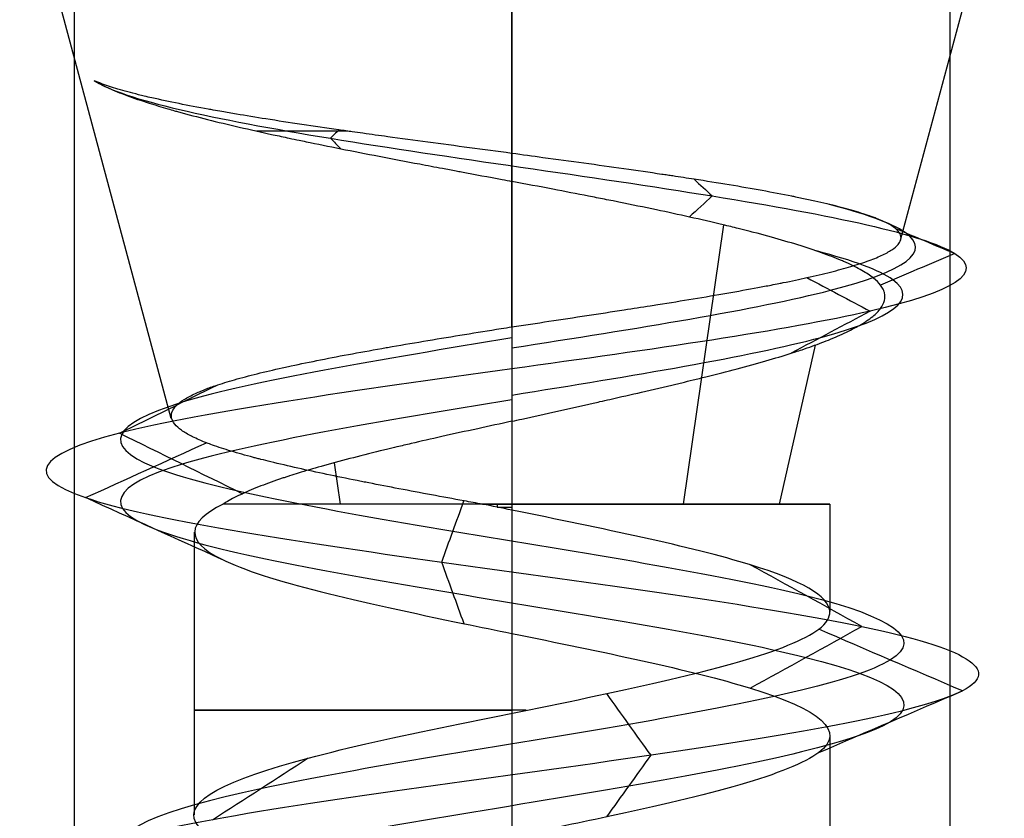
# Model space of a CAD drawing. Header units: millimetres. Extents: x -646 to 654, y -203 to 198.
# Tile 471 of 656: x -271.2 to -265.57, y 136.5 to 141.06. Entities that reach past the tile are written whole.
import ezdxf

# ---------------------------------------------------------------- set-up
doc = ezdxf.new("R2010")
doc.units = ezdxf.units.MM
doc.layers.add('Default', color=7, linetype='Continuous', true_color=0x000000)

msp = doc.modelspace()

# ---------------------------------------------------------------- linework, layer by layer
at = {"layer": 'Default', "color": 9, "true_color": 0xbebcba}
for p, q in [((-270.3314, 138.7863, 881.3222), (-271.0889, 141.6131, 881.3222)), ((-268.3844, 140.2994, 883.6747), (-268.3844, 141.6131, 884.0267)), ((-268.3844, 139.3092, 879.235), (-268.3844, 141.6131, 878.6177)), ((-266.1647, 139.8039, 881.3222), (-265.6798, 141.6131, 881.3222)), ((-267.4044, 138.2967, 882.851), (-267.1739, 139.8911, 883.2107)), ((-266.8556, 138.2967, 880.3423), (-266.6506, 139.2052, 880.2109)), ((-269.3643, 138.2967, 879.7934), (-269.3984, 138.5327, 879.7402)), ((-268.3844, 138.2967, 879.5063), (-268.3844, 137.104, 879.5063)), ((-266.5685, 138.2967, 881.3222), (-266.5691, 137.6833, 881.3222)), ((-270.2002, 138.1376, 881.3222), (-270.2002, 136.523, 881.3222)), ((-266.5685, 136.9776, 881.3222), (-266.5685, 135.3643, 881.3222))]:
    msp.add_line(p, q, dxfattribs=at)
at = {"layer": 'Default', "color": 9, "true_color": 0xbebcba, "extrusion": (0, -1, 0)}
msp.add_arc((-268.3844, 881.3222, -140.4275), 2.3868, 113.1162, 127.6841, dxfattribs=at)
at = {"layer": 'Default', "color": 9, "true_color": 0xbebcba, "extrusion": (0, 1, 0)}
for centre, start, end in [((268.3844, 881.3222, 138.2967), 180, 335.3238), ((268.3844, 881.3222, 138.2967), 84.6762, 90), ((268.3844, 881.3222, 138.2967), 90, 180), ((268.3844, 881.3222, 137.1205), 267.4438, 90)]:
    msp.add_arc(centre, 1.8159, start, end, dxfattribs=at)
at = {"layer": 'Default'}
for points in [[(-270.8844, 147.3403, 881.3222), (-270.8844, 140.8403, 881.3222), (-270.8844, 134.3403, 881.3222)], [(-268.3844, 147.3403, 883.8222), (-268.3844, 140.8403, 883.8222), (-268.3844, 134.3403, 883.8222)], [(-268.3844, 147.3403, 878.8222), (-268.3844, 140.8403, 878.8222), (-268.3844, 134.3403, 878.8222)], [(-265.8844, 147.3403, 881.3222), (-265.8844, 140.8403, 881.3222), (-265.8844, 134.3403, 881.3222)]]:
    msp.add_open_spline(points, degree=2, dxfattribs=at)
at = {"layer": 'Default', "color": 9, "true_color": 0xbebcba}
for points, knots in [([(-270.7701, 140.7149, 881.9377), (-270.7469, 140.701, 882.0127), (-270.72, 140.6872, 882.0864), (-270.6895, 140.6733, 882.1585), (-270.658, 140.6589, 882.2333), (-270.6227, 140.6445, 882.3063), (-270.5838, 140.63, 882.3775), (-270.5447, 140.6155, 882.4491), (-270.502, 140.6009, 882.5188), (-270.456, 140.5863, 882.5863), (-270.4223, 140.5756, 882.6357), (-270.3868, 140.5649, 882.6838), (-270.3496, 140.5542, 882.7308), (-270.3372, 140.5506, 882.7465), (-270.3245, 140.547, 882.7621), (-270.3116, 140.5433, 882.7775), (-270.3039, 140.5412, 882.7868), (-270.2961, 140.539, 882.796), (-270.2882, 140.5368, 882.8052), (-270.2358, 140.5223, 882.8664), (-270.1805, 140.5078, 882.9248), (-270.1227, 140.4933, 882.9804), (-270.0649, 140.4788, 883.0359), (-270.0046, 140.4643, 883.0885), (-269.9419, 140.4498, 883.1379), (-269.8799, 140.4354, 883.1867), (-269.8157, 140.421, 883.2325), (-269.7493, 140.4065, 883.2749), (-269.7187, 140.3999, 883.2945), (-269.6876, 140.3932, 883.3134), (-269.6561, 140.3865, 883.3315), (-269.6375, 140.3826, 883.3422), (-269.6187, 140.3786, 883.3527), (-269.5997, 140.3746, 883.3629), (-269.5868, 140.3719, 883.3699), (-269.5738, 140.3692, 883.3767), (-269.5608, 140.3665, 883.3834), (-269.4959, 140.3531, 883.4167), (-269.4296, 140.3396, 883.4469), (-269.362, 140.3261, 883.4736), (-269.2903, 140.3119, 883.502), (-269.2171, 140.2976, 883.5266), (-269.1428, 140.2832, 883.5474), (-269.0668, 140.2686, 883.5687), (-268.9897, 140.2538, 883.5861), (-268.9116, 140.2391, 883.5995), (-268.8684, 140.2309, 883.607), (-268.8249, 140.2227, 883.6133), (-268.7811, 140.2145, 883.6183), (-268.755, 140.2096, 883.6213), (-268.7287, 140.2047, 883.6239), (-268.7024, 140.1997, 883.6261), (-268.6926, 140.1979, 883.6269), (-268.6827, 140.196, 883.6276), (-268.6729, 140.1942, 883.6283), (-268.5952, 140.1796, 883.6337), (-268.5174, 140.1651, 883.6353), (-268.4399, 140.1505, 883.6332), (-268.4218, 140.1471, 883.6327), (-268.4037, 140.1437, 883.632), (-268.3844, 140.14, 883.632)], [-4.145818, -4.145818, -4.145818, -4.145818, -3.836571, -3.836571, -3.836571, -3.516721, -3.516721, -3.516721, -3.19456, -3.19456, -3.19456, -2.958659, -2.958659, -2.958659, -2.879417, -2.879417, -2.879417, -2.831762, -2.831762, -2.831762, -2.514562, -2.514562, -2.514562, -2.198864, -2.198864, -2.198864, -1.887719, -1.887719, -1.887719, -1.744247, -1.744247, -1.744247, -1.65928, -1.65928, -1.65928, -1.601489, -1.601489, -1.601489, -1.313839, -1.313839, -1.313839, -1.009245, -1.009245, -1.009245, -0.696967, -0.696967, -0.696967, -0.523376, -0.523376, -0.523376, -0.419215, -0.419215, -0.419215, -0.380247, -0.380247, -0.380247, -0.073117, -0.073117, -0.073117, 0, 0, 0, 0]), ([(-268.3844, 140.2994, 883.6747), (-268.3864, 140.2997, 883.6738), (-268.3871, 140.2998, 883.6738), (-268.3877, 140.2999, 883.6738), (-268.4677, 140.3106, 883.6766), (-268.5477, 140.3212, 883.6754), (-268.6272, 140.3318, 883.6704), (-268.7068, 140.3425, 883.6654), (-268.786, 140.353, 883.6565), (-268.8645, 140.3636, 883.6436), (-268.9419, 140.374, 883.631), (-269.0186, 140.3844, 883.6146), (-269.0943, 140.3948, 883.5944), (-269.1418, 140.4013, 883.5817), (-269.1889, 140.4078, 883.5675), (-269.2356, 140.4144, 883.5517), (-269.256, 140.4172, 883.5448), (-269.2763, 140.4201, 883.5377), (-269.2965, 140.4229, 883.5302), (-269.3085, 140.4246, 883.5258), (-269.3205, 140.4263, 883.5212), (-269.3324, 140.428, 883.5166), (-269.3463, 140.43, 883.5112), (-269.3602, 140.432, 883.5056), (-269.374, 140.4339, 883.4999), (-269.446, 140.4442, 883.4703), (-269.5162, 140.4545, 883.4369), (-269.5846, 140.4648, 883.4), (-269.655, 140.4753, 883.3621), (-269.7233, 140.4858, 883.3205), (-269.7895, 140.4963, 883.2756), (-269.8475, 140.5055, 883.2363), (-269.9037, 140.5147, 883.1944), (-269.9582, 140.5239, 883.15), (-269.9862, 140.5286, 883.1272), (-270.0138, 140.5333, 883.1038), (-270.0408, 140.538, 883.0797), (-270.0575, 140.5409, 883.0649), (-270.0739, 140.5438, 883.0498), (-270.0902, 140.5467, 883.0345), (-270.0999, 140.5485, 883.0254), (-270.1095, 140.5502, 883.0162), (-270.119, 140.5519, 883.007), (-270.1776, 140.5625, 882.9502), (-270.2332, 140.5731, 882.8906), (-270.2859, 140.5836, 882.8285), (-270.3409, 140.5947, 882.7636), (-270.3927, 140.6056, 882.6959), (-270.4409, 140.6166, 882.6257), (-270.4556, 140.62, 882.6042), (-270.4701, 140.6233, 882.5825), (-270.4842, 140.6267, 882.5606), (-270.4956, 140.6294, 882.5427), (-270.5068, 140.6322, 882.5248), (-270.5178, 140.6349, 882.5066), (-270.5603, 140.6454, 882.4365), (-270.5993, 140.656, 882.3645), (-270.6346, 140.6665, 882.2907), (-270.669, 140.6767, 882.2185), (-270.6999, 140.687, 882.1446), (-270.727, 140.6972, 882.0694), (-270.7427, 140.7031, 882.0259), (-270.757, 140.709, 881.982), (-270.7701, 140.7149, 881.9377)], [-4.147836, -4.147836, -4.147836, -4.147836, -4.143142, -4.143142, -4.143142, -3.830207, -3.830207, -3.830207, -3.518241, -3.518241, -3.518241, -3.211204, -3.211204, -3.211204, -3.018406, -3.018406, -3.018406, -2.93403, -2.93403, -2.93403, -2.883995, -2.883995, -2.883995, -2.825511, -2.825511, -2.825511, -2.520907, -2.520907, -2.520907, -2.207682, -2.207682, -2.207682, -1.933053, -1.933053, -1.933053, -1.791441, -1.791441, -1.791441, -1.704077, -1.704077, -1.704077, -1.652038, -1.652038, -1.652038, -1.332918, -1.332918, -1.332918, -0.999628, -0.999628, -0.999628, -0.897575, -0.897575, -0.897575, -0.814621, -0.814621, -0.814621, -0.49401, -0.49401, -0.49401, -0.18083, -0.18083, -0.18083, 0, 0, 0, 0]), ([(-266.1647, 139.8039, 881.3222), (-266.1643, 139.8053, 881.332), (-266.1639, 139.8066, 881.3417), (-266.1636, 139.808, 881.3515), (-266.1612, 139.8188, 881.4278), (-266.1626, 139.8296, 881.5039), (-266.168, 139.8403, 881.5796), (-266.1732, 139.8506, 881.6524), (-266.1821, 139.8609, 881.7248), (-266.1948, 139.8712, 881.7965), (-266.2079, 139.8818, 881.8708), (-266.225, 139.8924, 881.9444), (-266.246, 139.903, 882.017), (-266.2564, 139.9083, 882.053), (-266.2677, 139.9136, 882.0888), (-266.28, 139.9188, 882.1243), (-266.2859, 139.9213, 882.1412), (-266.2919, 139.9238, 882.1581), (-266.2982, 139.9264, 882.1749), (-266.3022, 139.928, 882.1857), (-266.3063, 139.9296, 882.1965), (-266.3105, 139.9312, 882.2072), (-266.3384, 139.9419, 882.2785), (-266.3698, 139.9525, 882.3482), (-266.4046, 139.9632, 882.4162), (-266.4398, 139.9739, 882.485), (-266.4785, 139.9846, 882.552), (-266.5204, 139.9953, 882.6171), (-266.5622, 140.006, 882.682), (-266.6073, 140.0167, 882.7449), (-266.6554, 140.0273, 882.8055), (-266.679, 140.0326, 882.8353), (-266.7034, 140.0378, 882.8646), (-266.7284, 140.043, 882.8932), (-266.7402, 140.0455, 882.9067), (-266.7521, 140.0479, 882.9199), (-266.7641, 140.0504, 882.9331), (-266.7716, 140.0519, 882.9413), (-266.7792, 140.0534, 882.9495), (-266.7869, 140.055, 882.9576), (-266.8407, 140.0658, 883.0148), (-266.8973, 140.0765, 883.0691), (-266.9563, 140.0872, 883.1203), (-267.0162, 140.0981, 883.1722), (-267.0786, 140.1089, 883.221), (-267.1434, 140.1197, 883.2663), (-267.2082, 140.1305, 883.3116), (-267.2754, 140.1413, 883.3535), (-267.3447, 140.1521, 883.3916), (-267.3843, 140.1583, 883.4133), (-267.4246, 140.1645, 883.4338), (-267.4655, 140.1706, 883.4531), (-267.4759, 140.1722, 883.4579), (-267.4863, 140.1737, 883.4627), (-267.4967, 140.1753, 883.4674), (-267.5071, 140.1768, 883.4721), (-267.5175, 140.1784, 883.4767), (-267.5279, 140.1799, 883.4813), (-267.5991, 140.1905, 883.5121), (-267.6717, 140.201, 883.5392), (-267.7455, 140.2115, 883.5625), (-267.8204, 140.2221, 883.5863), (-267.8964, 140.2327, 883.6062), (-267.9734, 140.2433, 883.6223), (-268.0506, 140.2539, 883.6385), (-268.1288, 140.2645, 883.6509), (-268.2075, 140.2751, 883.6594), (-268.2661, 140.283, 883.6658), (-268.3252, 140.2909, 883.6701), (-268.3844, 140.2994, 883.6747)], [4.427155, 4.427155, 4.427155, 4.427155, 4.465455, 4.465455, 4.465455, 4.763943, 4.763943, 4.763943, 5.049779, 5.049779, 5.049779, 5.345905, 5.345905, 5.345905, 5.493009, 5.493009, 5.493009, 5.563345, 5.563345, 5.563345, 5.608544, 5.608544, 5.608544, 5.908181, 5.908181, 5.908181, 6.211351, 6.211351, 6.211351, 6.514458, 6.514458, 6.514458, 6.66363, 6.66363, 6.66363, 6.73349, 6.73349, 6.73349, 6.777165, 6.777165, 6.777165, 7.084233, 7.084233, 7.084233, 7.394571, 7.394571, 7.394571, 7.704545, 7.704545, 7.704545, 7.881674, 7.881674, 7.881674, 7.926484, 7.926484, 7.926484, 7.971096, 7.971096, 7.971096, 8.274718, 8.274718, 8.274718, 8.582594, 8.582594, 8.582594, 8.89231, 8.89231, 8.89231, 9.124255, 9.124255, 9.124255, 9.124255]), ([(-268.3844, 138.7699, 879.3795), (-268.3654, 138.7741, 879.3784), (-268.3465, 138.7784, 879.3776), (-268.3276, 138.7826, 879.377), (-268.26, 138.7978, 879.375), (-268.1924, 138.8128, 879.3768), (-268.1251, 138.8279, 879.3821), (-268.0564, 138.8432, 879.3875), (-267.988, 138.8585, 879.3965), (-267.9201, 138.8737, 879.4092), (-267.9076, 138.8765, 879.4115), (-267.8952, 138.8793, 879.4139), (-267.8827, 138.8821, 879.4165), (-267.8634, 138.8865, 879.4205), (-267.8441, 138.8908, 879.4248), (-267.8249, 138.8952, 879.4293), (-267.7639, 138.909, 879.4438), (-267.7035, 138.9228, 879.4611), (-267.6441, 138.9365, 879.4811), (-267.5776, 138.9518, 879.5035), (-267.5123, 138.9671, 879.5293), (-267.4483, 138.9824, 879.5584), (-267.4372, 138.985, 879.5634), (-267.4262, 138.9877, 879.5685), (-267.4152, 138.9903, 879.5738), (-267.3933, 138.9956, 879.5842), (-267.3716, 139.0008, 879.595), (-267.3501, 139.0061, 879.6062), (-267.3256, 139.0121, 879.6189), (-267.3015, 139.018, 879.6321), (-267.2776, 139.024, 879.6458), (-267.2159, 139.0393, 879.681), (-267.1562, 139.0546, 879.7194), (-267.0988, 139.0699, 879.7607), (-267.0416, 139.085, 879.8018), (-266.9867, 139.1001, 879.8458), (-266.9342, 139.1152, 879.8927), (-266.8836, 139.1297, 879.9378), (-266.8353, 139.1443, 879.9857), (-266.7896, 139.1588, 880.036), (-266.7815, 139.1614, 880.045), (-266.7735, 139.1639, 880.054), (-266.7656, 139.1665, 880.063), (-266.7528, 139.1706, 880.0777), (-266.7403, 139.1748, 880.0925), (-266.7279, 139.1789, 880.1075), (-266.708, 139.1856, 880.1318), (-266.6886, 139.1923, 880.1566), (-266.6699, 139.199, 880.1818), (-266.6324, 139.2123, 880.2323), (-266.5974, 139.2256, 880.2845), (-266.5647, 139.2388, 880.3382), (-266.5277, 139.2539, 880.3993), (-266.4938, 139.2689, 880.4624), (-266.4631, 139.2839, 880.5272), (-266.4322, 139.299, 880.5924), (-266.4045, 139.314, 880.6593), (-266.3802, 139.3291, 880.7276), (-266.3764, 139.3314, 880.7382), (-266.3728, 139.3338, 880.7488), (-266.3692, 139.3361, 880.7595), (-266.3657, 139.3383, 880.7697), (-266.3624, 139.3405, 880.7799), (-266.3591, 139.3428, 880.7901), (-266.3462, 139.3514, 880.83), (-266.3345, 139.3601, 880.8703), (-266.324, 139.3687, 880.9108), (-266.3056, 139.3839, 880.9819), (-266.2907, 139.399, 881.0539), (-266.2795, 139.414, 881.1264), (-266.2684, 139.4291, 881.1989), (-266.2608, 139.4441, 881.2719), (-266.257, 139.4591, 881.3451), (-266.2533, 139.4738, 881.4171), (-266.2533, 139.4885, 881.4894), (-266.2569, 139.5032, 881.5616), (-266.2574, 139.5052, 881.5714), (-266.258, 139.5072, 881.5812), (-266.2587, 139.5092, 881.591), (-266.2602, 139.5141, 881.6147), (-266.2622, 139.5189, 881.6384), (-266.2645, 139.5237, 881.662), (-266.2684, 139.5317, 881.7009), (-266.2734, 139.5396, 881.7397), (-266.2796, 139.5475, 881.7782), (-266.2899, 139.5608, 881.8431), (-266.3034, 139.5741, 881.9074), (-266.32, 139.5873, 881.9709), (-266.3383, 139.6021, 882.0415), (-266.3605, 139.6168, 882.1112), (-266.3861, 139.6314, 882.1797), (-266.4122, 139.6463, 882.2494), (-266.4419, 139.6612, 882.3178), (-266.475, 139.6761, 882.3848), (-266.482, 139.6792, 882.3988), (-266.4891, 139.6823, 882.4128), (-266.4963, 139.6854, 882.4266), (-266.5035, 139.6885, 882.4404), (-266.5108, 139.6916, 882.4541), (-266.5183, 139.6947, 882.4677), (-266.5351, 139.7016, 882.4984), (-266.5527, 139.7086, 882.5288), (-266.571, 139.7155, 882.5587), (-266.6104, 139.7305, 882.6233), (-266.653, 139.7454, 882.6859), (-266.6986, 139.7602, 882.7462), (-266.7444, 139.7751, 882.8066), (-266.7931, 139.79, 882.8649), (-266.8446, 139.8048, 882.9206), (-266.8955, 139.8195, 882.9756), (-266.9492, 139.8341, 883.0282), (-267.0055, 139.8488, 883.078), (-267.014, 139.851, 883.0855), (-267.0226, 139.8532, 883.093), (-267.0312, 139.8554, 883.1004), (-267.0513, 139.8606, 883.1177), (-267.0717, 139.8657, 883.1345), (-267.0923, 139.8709, 883.151), (-267.1207, 139.878, 883.1737), (-267.1496, 139.885, 883.1956), (-267.179, 139.892, 883.2168), (-267.2408, 139.9068, 883.2613), (-267.3047, 139.9216, 883.3024), (-267.3707, 139.9362, 883.34), (-267.4319, 139.9499, 883.3748), (-267.4949, 139.9635, 883.4066), (-267.5594, 139.9771, 883.4353), (-267.629, 139.9918, 883.4663), (-267.7004, 140.0064, 883.4936), (-267.7732, 140.0211, 883.5174), (-267.7845, 140.0234, 883.5211), (-267.7959, 140.0256, 883.5247), (-267.8073, 140.0279, 883.5282), (-267.8236, 140.0312, 883.5333), (-267.8401, 140.0345, 883.5381), (-267.8565, 140.0377, 883.5428), (-267.8866, 140.0437, 883.5514), (-267.9168, 140.0496, 883.5593), (-267.9472, 140.0556, 883.5667), (-268.0145, 140.0688, 883.5829), (-268.0825, 140.0819, 883.5961), (-268.1509, 140.095, 883.6064), (-268.2283, 140.1098, 883.618), (-268.3062, 140.1245, 883.6257), (-268.3844, 140.14, 883.632)], [0, 0, 0, 0, 0.075342, 0.075342, 0.075342, 0.344204, 0.344204, 0.344204, 0.618535, 0.618535, 0.618535, 0.669032, 0.669032, 0.669032, 0.747519, 0.747519, 0.747519, 0.996933, 0.996933, 0.996933, 1.275935, 1.275935, 1.275935, 1.32422, 1.32422, 1.32422, 1.420637, 1.420637, 1.420637, 1.530012, 1.530012, 1.530012, 1.811672, 1.811672, 1.811672, 2.091163, 2.091163, 2.091163, 2.360831, 2.360831, 2.360831, 2.408668, 2.408668, 2.408668, 2.485793, 2.485793, 2.485793, 2.610572, 2.610572, 2.610572, 2.860012, 2.860012, 2.860012, 3.144007, 3.144007, 3.144007, 3.430966, 3.430966, 3.430966, 3.475565, 3.475565, 3.475565, 3.518101, 3.518101, 3.518101, 3.684252, 3.684252, 3.684252, 3.975423, 3.975423, 3.975423, 4.266036, 4.266036, 4.266036, 4.55221, 4.55221, 4.55221, 4.591115, 4.591115, 4.591115, 4.685214, 4.685214, 4.685214, 4.839976, 4.839976, 4.839976, 5.100087, 5.100087, 5.100087, 5.389582, 5.389582, 5.389582, 5.68481, 5.68481, 5.68481, 5.746727, 5.746727, 5.746727, 5.80812, 5.80812, 5.80812, 5.946963, 5.946963, 5.946963, 6.246308, 6.246308, 6.246308, 6.546509, 6.546509, 6.546509, 6.843548, 6.843548, 6.843548, 6.888461, 6.888461, 6.888461, 6.99315, 6.99315, 6.99315, 7.136666, 7.136666, 7.136666, 7.437243, 7.437243, 7.437243, 7.716131, 7.716131, 7.716131, 8.01821, 8.01821, 8.01821, 8.065333, 8.065333, 8.065333, 8.132993, 8.132993, 8.132993, 8.256513, 8.256513, 8.256513, 8.530133, 8.530133, 8.530133, 8.839684, 8.839684, 8.839684, 8.839684]), ([(-268.3844, 139.1893, 878.9457), (-267.6778, 139.299, 878.9592), (-266.2991, 139.5184, 879.6559), (-265.9024, 139.7924, 881.517), (-266.3725, 139.9567, 882.4481), (-266.5842, 140.0114, 882.7113)], [0, 0, 0, 0, 0.891985, 1.78397, 2.228072, 2.228072, 2.228072, 2.228072]), ([(-268.3844, 139.3092, 879.235), (-268.3138, 139.3198, 879.2322), (-268.2433, 139.3304, 879.2331), (-268.1731, 139.341, 879.2377), (-268.1007, 139.3519, 879.2424), (-268.0286, 139.3628, 879.251), (-267.9572, 139.3737, 879.2633), (-267.8853, 139.3846, 879.2756), (-267.8139, 139.3955, 879.2917), (-267.7435, 139.4064, 879.3114), (-267.6934, 139.4141, 879.3254), (-267.6437, 139.4219, 879.3412), (-267.5946, 139.4296, 879.3588), (-267.5801, 139.4319, 879.364), (-267.5657, 139.4342, 879.3693), (-267.5513, 139.4364, 879.3748), (-267.4822, 139.4474, 879.4012), (-267.4146, 139.4583, 879.431), (-267.3488, 139.4692, 879.4641), (-267.2829, 139.4801, 879.4971), (-267.2188, 139.4909, 879.5334), (-267.1567, 139.5017, 879.5729), (-267.0955, 139.5124, 879.6117), (-267.0363, 139.5231, 879.6536), (-266.9793, 139.5337, 879.6984), (-266.954, 139.5384, 879.7183), (-266.9292, 139.5431, 879.7387), (-266.9048, 139.5479, 879.7598), (-266.8895, 139.5508, 879.7729), (-266.8744, 139.5538, 879.7863), (-266.8595, 139.5567, 879.7999), (-266.8514, 139.5584, 879.8074), (-266.8434, 139.56, 879.8148), (-266.8354, 139.5616, 879.8224), (-266.7878, 139.5712, 879.8673), (-266.7425, 139.5807, 879.9143), (-266.6996, 139.5902, 879.9634), (-266.6516, 139.6009, 880.0182), (-266.6067, 139.6115, 880.0756), (-266.5649, 139.6221, 880.1352), (-266.5234, 139.6326, 880.1943), (-266.4849, 139.6431, 880.2557), (-266.4494, 139.6536, 880.319), (-266.4331, 139.6584, 880.3483), (-266.4174, 139.6633, 880.378), (-266.4023, 139.6681, 880.408), (-266.3928, 139.6712, 880.427), (-266.3836, 139.6742, 880.4461), (-266.3746, 139.6773, 880.4653), (-266.3681, 139.6795, 880.4794), (-266.3617, 139.6818, 880.4935), (-266.3554, 139.684, 880.5077), (-266.3251, 139.6948, 880.5766), (-266.2983, 139.7056, 880.647), (-266.275, 139.7163, 880.7185), (-266.2515, 139.7272, 880.7906), (-266.2316, 139.738, 880.8638), (-266.2153, 139.7488, 880.9379), (-266.1999, 139.759, 881.0083), (-266.1878, 139.7693, 881.0794), (-266.1791, 139.7795, 881.151), (-266.1722, 139.7876, 881.2072), (-266.1674, 139.7956, 881.2637), (-266.1648, 139.8036, 881.3204), (-266.1648, 139.8037, 881.321), (-266.1648, 139.8038, 881.3216), (-266.1647, 139.8039, 881.3222)], [-9.124255, -9.124255, -9.124255, -9.124255, -8.847521, -8.847521, -8.847521, -8.562669, -8.562669, -8.562669, -8.275865, -8.275865, -8.275865, -8.071348, -8.071348, -8.071348, -8.01094, -8.01094, -8.01094, -7.721153, -7.721153, -7.721153, -7.432151, -7.432151, -7.432151, -7.147631, -7.147631, -7.147631, -7.021369, -7.021369, -7.021369, -6.942199, -6.942199, -6.942199, -6.899099, -6.899099, -6.899099, -6.642862, -6.642862, -6.642862, -6.35711, -6.35711, -6.35711, -6.072963, -6.072963, -6.072963, -5.941257, -5.941257, -5.941257, -5.858091, -5.858091, -5.858091, -5.797194, -5.797194, -5.797194, -5.502003, -5.502003, -5.502003, -5.204528, -5.204528, -5.204528, -4.921746, -4.921746, -4.921746, -4.69943, -4.69943, -4.69943, -4.6971, -4.6971, -4.6971, -4.6971]), ([(-268.3844, 138.9197, 879.0179), (-267.6992, 139.0294, 879.0314), (-266.3633, 139.2488, 879.7077), (-265.98, 139.523, 881.5128), (-266.4376, 139.6876, 882.4153), (-266.6443, 139.7425, 882.6708)], [0, 0, 0, 0, 0.891985, 1.78397, 2.23018, 2.23018, 2.23018, 2.23018]), ([(-268.5528, 138.2967, 883.1303), (-268.5882, 138.3026, 883.1313), (-268.6232, 138.309, 883.1288), (-268.6581, 138.3154, 883.1253), (-268.7204, 138.3269, 883.1189), (-268.7823, 138.3383, 883.109), (-268.8435, 138.3497, 883.0958), (-268.9064, 138.3614, 883.0823), (-268.9686, 138.3731, 883.0653), (-269.0298, 138.3847, 883.045), (-269.0881, 138.3958, 883.0257), (-269.1456, 138.4069, 883.0034), (-269.2021, 138.418, 882.9782), (-269.2137, 138.4202, 882.9731), (-269.2252, 138.4225, 882.9678), (-269.2367, 138.4248, 882.9624), (-269.2474, 138.4269, 882.9573), (-269.2582, 138.429, 882.9522), (-269.2689, 138.4312, 882.9469), (-269.3283, 138.443, 882.9176), (-269.3862, 138.4548, 882.8853), (-269.4423, 138.4666, 882.8501), (-269.4991, 138.4785, 882.8145), (-269.554, 138.4903, 882.776), (-269.6069, 138.5022, 882.7348), (-269.661, 138.5143, 882.6925), (-269.713, 138.5264, 882.6475), (-269.7625, 138.5385, 882.5997), (-269.7814, 138.5431, 882.5815), (-269.7999, 138.5478, 882.5628), (-269.818, 138.5524, 882.5438), (-269.8252, 138.5542, 882.5363), (-269.8323, 138.556, 882.5288), (-269.8393, 138.5579, 882.5212), (-269.8468, 138.5598, 882.5131), (-269.8542, 138.5617, 882.505), (-269.8615, 138.5636, 882.4968), (-269.9067, 138.5756, 882.4461), (-269.9492, 138.5875, 882.3931), (-269.9884, 138.5993, 882.3382), (-270.0272, 138.611, 882.284), (-270.0629, 138.6226, 882.2278), (-270.0953, 138.6343, 882.1698), (-270.1068, 138.6384, 882.1493), (-270.1179, 138.6425, 882.1284), (-270.1285, 138.6466, 882.1074), (-270.1586, 138.6582, 882.0482), (-270.1853, 138.6698, 881.9871), (-270.2086, 138.6814, 881.9246), (-270.2132, 138.6837, 881.9123), (-270.2176, 138.6859, 881.8999), (-270.222, 138.6882, 881.8875), (-270.225, 138.6898, 881.879), (-270.2279, 138.6914, 881.8704), (-270.2308, 138.6929, 881.8618), (-270.2515, 138.7043, 881.7993), (-270.269, 138.7157, 881.7358), (-270.2831, 138.727, 881.6715), (-270.2978, 138.7387, 881.6049), (-270.309, 138.7504, 881.5375), (-270.3168, 138.7621, 881.4695), (-270.3246, 138.7738, 881.4011), (-270.3289, 138.7856, 881.3322), (-270.3298, 138.7973, 881.263), (-270.3301, 138.802, 881.2351), (-270.3299, 138.8068, 881.2071), (-270.3291, 138.8115, 881.1791), (-270.3287, 138.8137, 881.166), (-270.3282, 138.816, 881.1528), (-270.3276, 138.8182, 881.1397), (-270.327, 138.8202, 881.1275), (-270.3263, 138.8223, 881.1154), (-270.3255, 138.8244, 881.1032), (-270.321, 138.8361, 881.0336), (-270.3129, 138.8479, 880.9643), (-270.3014, 138.8596, 880.8958), (-270.2898, 138.8713, 880.8271), (-270.2748, 138.883, 880.7591), (-270.2563, 138.8947, 880.6921), (-270.2381, 138.9062, 880.6261), (-270.2165, 138.9176, 880.5611), (-270.1915, 138.9291, 880.4974), (-270.182, 138.9335, 880.4729), (-270.1719, 138.9379, 880.4487), (-270.1613, 138.9423, 880.4246), (-270.1549, 138.945, 880.4101), (-270.1483, 138.9476, 880.3957), (-270.1416, 138.9503, 880.3813), (-270.1372, 138.952, 880.3721), (-270.1328, 138.9537, 880.3629), (-270.1283, 138.9554, 880.3537), (-270.1085, 138.963, 880.3133), (-270.0873, 138.9705, 880.2738), (-270.0647, 138.978, 880.2351), (-270.0308, 138.9892, 880.1769), (-269.9936, 139.0004, 880.1208), (-269.9536, 139.0116, 880.0667), (-269.9126, 139.0231, 880.0114), (-269.8686, 139.0345, 879.9582), (-269.8218, 139.046, 879.9073), (-269.7763, 139.0571, 879.8577), (-269.728, 139.0682, 879.8104), (-269.6774, 139.0793, 879.7653), (-269.6669, 139.0817, 879.756), (-269.6563, 139.084, 879.7467), (-269.6456, 139.0863, 879.7376), (-269.5918, 139.0979, 879.6916), (-269.5357, 139.1094, 879.6485), (-269.4775, 139.1209, 879.6082), (-269.4188, 139.1326, 879.5675), (-269.3579, 139.1442, 879.5298), (-269.2953, 139.1558, 879.4951), (-269.2329, 139.1673, 879.4607), (-269.1688, 139.1789, 879.4292), (-269.1031, 139.1904, 879.4011), (-269.0919, 139.1923, 879.3962), (-269.0806, 139.1943, 879.3915), (-269.0693, 139.1963, 879.3869), (-269.0021, 139.208, 879.3595), (-268.9337, 139.2196, 879.3355), (-268.8643, 139.2312, 879.3152), (-268.7954, 139.2427, 879.295), (-268.7255, 139.2542, 879.2783), (-268.6549, 139.2657, 879.2655), (-268.5861, 139.2769, 879.2529), (-268.5166, 139.2881, 879.244), (-268.4468, 139.2992, 879.2387), (-268.426, 139.3025, 879.2372), (-268.4052, 139.3059, 879.2359), (-268.3844, 139.3092, 879.235)], [-7.818365, -7.818365, -7.818365, -7.818365, -7.679716, -7.679716, -7.679716, -7.432427, -7.432427, -7.432427, -7.178242, -7.178242, -7.178242, -6.93508, -6.93508, -6.93508, -6.885083, -6.885083, -6.885083, -6.838119, -6.838119, -6.838119, -6.576876, -6.576876, -6.576876, -6.31245, -6.31245, -6.31245, -6.041448, -6.041448, -6.041448, -5.937888, -5.937888, -5.937888, -5.897046, -5.897046, -5.897046, -5.85377, -5.85377, -5.85377, -5.586514, -5.586514, -5.586514, -5.324332, -5.324332, -5.324332, -5.231387, -5.231387, -5.231387, -4.96897, -4.96897, -4.96897, -4.917172, -4.917172, -4.917172, -4.881431, -4.881431, -4.881431, -4.62208, -4.62208, -4.62208, -4.352964, -4.352964, -4.352964, -4.081141, -4.081141, -4.081141, -3.970926, -3.970926, -3.970926, -3.919207, -3.919207, -3.919207, -3.871252, -3.871252, -3.871252, -3.596982, -3.596982, -3.596982, -3.322886, -3.322886, -3.322886, -3.053428, -3.053428, -3.053428, -2.950047, -2.950047, -2.950047, -2.887573, -2.887573, -2.887573, -2.847408, -2.847408, -2.847408, -2.670707, -2.670707, -2.670707, -2.405793, -2.405793, -2.405793, -2.134212, -2.134212, -2.134212, -1.868348, -1.868348, -1.868348, -1.81294, -1.81294, -1.81294, -1.53466, -1.53466, -1.53466, -1.25324, -1.25324, -1.25324, -0.972478, -0.972478, -0.972478, -0.924484, -0.924484, -0.924484, -0.63955, -0.63955, -0.63955, -0.357143, -0.357143, -0.357143, -0.081929, -0.081929, -0.081929, 0, 0, 0, 0]), ([(-268.3844, 138.7699, 879.3795), (-268.4502, 138.7558, 879.3834), (-268.5155, 138.7418, 879.3908), (-268.5803, 138.7277, 879.4016), (-268.6496, 138.7126, 879.4132), (-268.7183, 138.6975, 879.4288), (-268.7859, 138.6823, 879.448), (-268.845, 138.6691, 879.4648), (-268.9034, 138.6558, 879.4845), (-268.9608, 138.6424, 879.507), (-268.9878, 138.6361, 879.5175), (-269.0146, 138.6298, 879.5286), (-269.0411, 138.6235, 879.5404), (-269.0613, 138.6188, 879.5493), (-269.0812, 138.614, 879.5585), (-269.1011, 138.6092, 879.5681), (-269.113, 138.6063, 879.5739), (-269.1248, 138.6034, 879.5797), (-269.1366, 138.6006, 879.5857), (-269.1966, 138.5859, 879.6162), (-269.2549, 138.5712, 879.6497), (-269.3113, 138.5565, 879.686), (-269.3675, 138.5418, 879.7222), (-269.4218, 138.5272, 879.7612), (-269.4739, 138.5124, 879.8028), (-269.5193, 138.4996, 879.8391), (-269.5631, 138.4867, 879.8774), (-269.6049, 138.4737, 879.9177), (-269.6218, 138.4685, 879.9339), (-269.6383, 138.4633, 879.9504), (-269.6546, 138.4581, 879.9672), (-269.6615, 138.4559, 879.9744), (-269.6684, 138.4536, 879.9816), (-269.6752, 138.4514, 879.9889), (-269.6823, 138.4491, 879.9965), (-269.6893, 138.4468, 880.0041), (-269.6962, 138.4444, 880.0118), (-269.7399, 138.4298, 880.0603), (-269.7809, 138.4152, 880.1109), (-269.8189, 138.4005, 880.1635), (-269.857, 138.3859, 880.2161), (-269.892, 138.3712, 880.2707), (-269.9238, 138.3564, 880.3273), (-269.9558, 138.3416, 880.3843), (-269.9845, 138.3266, 880.4432), (-270.0098, 138.3117, 880.5038), (-270.0181, 138.3068, 880.5235), (-270.026, 138.3019, 880.5434), (-270.0344, 138.2967, 880.5641)], [-2.842691, -2.842691, -2.842691, -2.842691, -2.581519, -2.581519, -2.581519, -2.302238, -2.302238, -2.302238, -2.057603, -2.057603, -2.057603, -1.942403, -1.942403, -1.942403, -1.854962, -1.854962, -1.854962, -1.802464, -1.802464, -1.802464, -1.535376, -1.535376, -1.535376, -1.269797, -1.269797, -1.269797, -1.038664, -1.038664, -1.038664, -0.945671, -0.945671, -0.945671, -0.905994, -0.905994, -0.905994, -0.864777, -0.864777, -0.864777, -0.60573, -0.60573, -0.60573, -0.34739, -0.34739, -0.34739, -0.086463, -0.086463, -0.086463, 0, 0, 0, 0]), ([(-270.0344, 138.2967, 880.5641), (-270.2451, 138.192, 881.0331), (-270.2621, 137.9643, 882.2632), (-269.168, 137.7181, 883.0917), (-268.4755, 137.5768, 883.1392), (-268.3844, 137.5583, 883.1381)], [-5.139643, -5.139643, -5.139643, -5.139643, -2.949561, -0.387805, 0, 0, 0, 0]), ([(-266.5691, 137.6833, 881.3222), (-266.5734, 137.7723, 881.7606), (-266.7337, 137.8614, 882.2013), (-267.0229, 137.9504, 882.5277), (-267.3606, 138.0543, 882.9086), (-267.8739, 138.1583, 883.1336), (-268.3844, 138.2625, 883.1381)], [-3.889128, -3.889128, -3.889128, -3.889128, -2.084324, -2.084324, -2.084324, 0, 0, 0, 0]), ([(-268.3844, 135.9443, 883.1381), (-268.6597, 136, 883.1386), (-268.9347, 136.0557, 883.0797), (-269.1802, 136.1115, 882.9601), (-269.7202, 136.2341, 882.6969), (-270.1172, 136.3567, 882.1399), (-270.1896, 136.4793, 881.5434), (-270.262, 136.6019, 880.9469), (-270.0099, 136.7244, 880.3109), (-269.5485, 136.847, 879.9262), (-269.0871, 136.9696, 879.5414), (-268.4165, 137.0922, 879.4078), (-267.843, 137.2148, 879.5863), (-267.2696, 137.3374, 879.7648), (-266.7933, 137.46, 880.2553), (-266.6321, 137.5826, 880.8337), (-266.588, 137.6162, 880.992), (-266.5674, 137.6497, 881.1569), (-266.5691, 137.6833, 881.3222)], [-15.608782, -15.608782, -15.608782, -15.608782, -14.513515, -14.513515, -14.513515, -12.027044, -12.027044, -12.027044, -9.540542, -9.540542, -9.540542, -7.054719, -7.054719, -7.054719, -4.569483, -4.569483, -4.569483, -3.889128, -3.889128, -3.889128, -3.889128]), ([(-268.3844, 137.5583, 883.1381), (-267.8739, 137.4541, 883.1336), (-266.755, 137.2276, 882.6432), (-266.3171, 136.8785, 880.7458), (-267.4144, 136.596, 879.6156), (-268.2007, 136.4361, 879.5066), (-268.3844, 136.3989, 879.5083)], [-16.692913, -16.692913, -16.692913, -16.692913, -14.447297, -11.798626, -9.149955, -8.344764, -8.344764, -8.344764, -8.344764])]:
    msp.add_open_spline(points, degree=3, knots=knots, dxfattribs=at)
for points, degree in [([(-270.7701, 140.7149, 881.9377), (-270.6001, 140.6052, 882.6504), (-269.5815, 140.3858, 883.9209), (-267.0909, 140.0567, 883.9273), (-265.4994, 139.7276, 881.9611), (-266.0419, 139.3986, 879.4482), (-267.5917, 139.1792, 878.6698), (-268.3844, 139.0695, 878.6563)], 3), ([(-269.3736, 140.4333, 883.4998), (-269.3894, 140.4175, 883.5347), (-269.4053, 140.4017, 883.5695), (-269.4211, 140.3858, 883.6043)], 3), ([(-269.4211, 140.3858, 883.6043), (-269.4013, 140.366, 883.5607), (-269.3815, 140.3462, 883.5172), (-269.3617, 140.3264, 883.4736)], 3), ([(-268.3844, 140.14, 883.632), (-268.3844, 140.2197, 883.6534), (-268.3844, 140.2994, 883.6747)], 2), ([(-268.3844, 140.14, 883.632), (-268.3844, 139.2184, 883.385), (-268.3844, 138.2967, 883.1381)], 2), ([(-267.3447, 140.1525, 883.3917), (-267.31, 140.1206, 883.4607), (-267.2754, 140.0887, 883.5296), (-267.2408, 140.0567, 883.5985)], 3), ([(-267.2408, 140.0567, 883.5985), (-267.2841, 140.0168, 883.5123), (-267.3274, 139.9769, 883.426), (-267.3708, 139.9369, 883.3397)], 3), ([(-266.1947, 139.8714, 881.7965), (-266.0815, 139.8235, 881.821), (-265.9683, 139.7756, 881.8455), (-265.8551, 139.7276, 881.87)], 3), ([(-265.8551, 139.7276, 881.87), (-265.9966, 139.6677, 881.8393), (-266.1382, 139.6078, 881.8087), (-266.2797, 139.5479, 881.778)], 3), ([(-266.6996, 139.5903, 879.9633), (-266.5794, 139.5264, 879.8663), (-266.4591, 139.4625, 879.7694), (-266.3389, 139.3986, 879.6724)], 3), ([(-266.3389, 139.3986, 879.6724), (-266.4892, 139.3187, 879.7936), (-266.6394, 139.2388, 879.9148), (-266.7897, 139.1589, 880.036)], 3), ([(-268.3844, 139.3092, 879.235), (-268.3844, 139.1893, 878.9457), (-268.3844, 139.0695, 878.6563)], 2), ([(-268.3844, 139.246, 879.0826), (-269.1286, 139.1234, 879.0826), (-270.6042, 138.8782, 879.8829), (-270.799, 138.5104, 882.4095), (-268.7819, 138.1427, 883.938), (-266.4037, 137.7749, 883.0775), (-265.8349, 137.4071, 880.6114), (-267.5971, 137.0393, 878.7956), (-270.0787, 136.6715, 879.2891), (-271.0116, 136.3037, 881.6412), (-269.5429, 135.936, 883.7017), (-267.0152, 135.5682, 883.5871), (-265.739, 135.2004, 881.4021), (-266.881, 134.8326, 879.1442), (-269.3971, 134.4648, 878.8771), (-270.9875, 134.097, 880.8452), (-270.1984, 133.7292, 883.2493), (-267.751, 133.3615, 883.8918), (-265.8826, 132.9937, 882.1855), (-266.3011, 132.6259, 879.69), (-268.6239, 132.2581, 878.6865), (-270.7277, 131.8903, 880.0923), (-270.6895, 131.5225, 882.6223), (-268.5442, 131.1548, 883.9639), (-266.2527, 130.787, 882.8907), (-265.9098, 130.4192, 880.3837), (-267.8289, 130.0514, 878.7346), (-270.2557, 129.6836, 879.4508), (-270.9719, 129.3158, 881.8777), (-269.3228, 128.948, 883.7968), (-266.8159, 128.5803, 883.4539), (-265.7427, 128.2125, 881.1624), (-267.0842, 127.8447, 879.017), (-269.6143, 127.4769, 878.9788), (-271.02, 127.1091, 881.0827), (-270.0165, 126.7413, 883.4055), (-267.5211, 126.3736, 883.824), (-265.8147, 126.0058, 881.9556), (-266.4573, 125.638, 879.5082), (-268.8614, 125.2702, 878.719), (-270.8294, 124.9024, 880.3094), (-270.5624, 124.5346, 882.8256), (-268.3044, 124.1669, 883.9675), (-266.1195, 123.7991, 882.6914), (-266.0049, 123.4313, 880.1636), (-268.0654, 123.0635, 878.695), (-270.4174, 122.6957, 879.6279), (-270.9111, 122.3279, 882.1096), (-269.095, 121.9601, 883.8715), (-266.6294, 121.5924, 883.3032), (-265.768, 121.2246, 880.924), (-267.2982, 120.8568, 878.9088), (-269.8213, 120.489, 879.0997), (-271.0309, 120.1212, 881.3222), (-269.8213, 119.7534, 883.5447), (-267.2982, 119.3857, 883.7356), (-265.768, 119.0179, 881.7204), (-266.6294, 118.6501, 879.3413), (-269.095, 118.2823, 878.7729), (-270.9111, 117.9145, 880.5349), (-270.4174, 117.5467, 883.0166), (-268.0654, 117.179, 883.9494), (-266.0049, 116.8112, 882.4808), (-266.1195, 116.4434, 879.9531), (-268.3044, 116.0756, 878.6769), (-270.5624, 115.7078, 879.8188), (-270.8294, 115.34, 882.335), (-268.8614, 114.9722, 883.9254), (-266.4573, 114.6045, 883.1362), (-265.8147, 114.2367, 880.6889), (-267.5211, 113.8689, 878.8205), (-270.0165, 113.5011, 879.2389), (-271.02, 113.1333, 881.5617), (-269.6143, 112.7655, 883.6656), (-267.0842, 112.3978, 883.6274), (-265.7427, 112.03, 881.482), (-266.8159, 111.6622, 879.1906), (-269.3228, 111.2944, 878.8477), (-270.9719, 110.9266, 880.7668), (-270.2557, 110.5588, 883.1936), (-267.8289, 110.1911, 883.9098), (-265.9098, 109.8233, 882.2607), (-266.2527, 109.4555, 879.7537), (-268.5442, 109.0877, 878.6805), (-270.6895, 108.7199, 880.0221), (-270.7277, 108.3521, 882.5521), (-268.6239, 107.9843, 883.9579), (-266.3011, 107.6166, 882.9544), (-265.8826, 107.2488, 880.4589), (-267.751, 106.881, 878.7526), (-270.1984, 106.5132, 879.3952), (-270.9875, 106.1454, 881.7993), (-269.3971, 105.7776, 883.7673), (-266.881, 105.4099, 883.5003), (-265.739, 105.0421, 881.2423), (-267.0152, 104.6743, 879.0574), (-269.5429, 104.3065, 878.9428), (-271.0116, 103.9387, 881.0032), (-270.0787, 103.5709, 883.3553), (-267.5971, 103.2031, 883.8488), (-265.8349, 102.8354, 882.033), (-266.4037, 102.4676, 879.567), (-268.7819, 102.0998, 878.7064), (-270.799, 101.732, 880.2349), (-270.6042, 101.3642, 882.7615), (-269.1286, 101.119, 883.5619), (-268.3844, 100.9964, 883.5619)], 3), ([(-268.3844, 139.0695, 878.6563), (-269.2702, 138.9469, 878.6563), (-271.0266, 138.7017, 879.609), (-271.2586, 138.3339, 882.6164), (-268.8576, 137.9661, 884.4359), (-266.0268, 137.5983, 883.4115), (-265.3497, 137.2305, 880.4761), (-267.4473, 136.8628, 878.3148), (-270.4011, 136.495, 878.9022), (-271.5116, 136.1272, 881.702), (-269.7634, 135.7594, 884.1545), (-266.7547, 135.3916, 884.0181), (-265.2356, 135.0238, 881.4174), (-266.5948, 134.656, 878.7297), (-269.5899, 134.2883, 878.4118), (-271.483, 133.9205, 880.7544), (-270.5436, 133.5527, 883.616), (-267.6305, 133.1849, 884.3809), (-265.4065, 132.8171, 882.3498), (-265.9046, 132.4493, 879.3794), (-268.6694, 132.0816, 878.1849), (-271.1737, 131.7138, 879.8582), (-271.1282, 131.346, 882.8698), (-268.5746, 130.9782, 884.4667), (-265.847, 130.6104, 883.1892), (-265.4389, 130.2426, 880.2051), (-267.7232, 129.8749, 878.2422), (-270.6119, 129.5071, 879.0947), (-271.4644, 129.1393, 881.9834), (-269.5014, 128.7715, 884.2677), (-266.5174, 128.4037, 883.8595), (-265.2399, 128.0359, 881.132), (-266.8368, 127.6681, 878.5783), (-269.8483, 127.3004, 878.5329), (-271.5216, 126.9326, 881.0371), (-270.3271, 126.5648, 883.802), (-267.3568, 126.197, 884.3001), (-265.3257, 125.8292, 882.0761), (-266.0906, 125.4614, 879.163), (-268.9522, 125.0937, 878.2236), (-271.2948, 124.7259, 880.1167), (-270.9769, 124.3581, 883.1117), (-268.2892, 123.9903, 884.471), (-265.6885, 123.6225, 882.9519), (-265.5521, 123.2547, 879.9432), (-268.0046, 122.887, 878.195), (-270.8043, 122.5192, 879.3054), (-271.3919, 122.1514, 882.2594), (-269.2303, 121.7836, 884.3567), (-266.2954, 121.4158, 883.6802), (-265.27, 121.048, 880.8482), (-267.0915, 120.6802, 878.4496), (-270.0948, 120.3125, 878.6768), (-271.5346, 119.9447, 881.3222), (-270.0948, 119.5769, 883.9676), (-267.0915, 119.2091, 884.1949), (-265.27, 118.8413, 881.7962), (-266.2954, 118.4735, 878.9643), (-269.2303, 118.1058, 878.2877), (-271.3919, 117.738, 880.385), (-270.8043, 117.3702, 883.339), (-268.0046, 117.0024, 884.4494), (-265.5521, 116.6346, 882.7013), (-265.6885, 116.2668, 879.6925), (-268.2892, 115.899, 878.1735), (-270.9769, 115.5313, 879.5327), (-271.2948, 115.1635, 882.5277), (-268.9522, 114.7957, 884.4208), (-266.0906, 114.4279, 883.4814), (-265.3257, 114.0601, 880.5683), (-267.3568, 113.6923, 878.3443), (-270.3271, 113.3246, 878.8424), (-271.5216, 112.9568, 881.6073), (-269.8483, 112.589, 884.1116), (-266.8368, 112.2212, 884.0661), (-265.2399, 111.8534, 881.5124), (-266.5174, 111.4856, 878.7849), (-269.5014, 111.1179, 878.3767), (-271.4644, 110.7501, 880.661), (-270.6119, 110.3823, 883.5497), (-267.7232, 110.0145, 884.4022), (-265.4389, 109.6467, 882.4393), (-265.847, 109.2789, 879.4552), (-268.5746, 108.9111, 878.1778), (-271.1282, 108.5434, 879.7747), (-271.1737, 108.1756, 882.7862), (-268.6694, 107.8078, 884.4595), (-265.9046, 107.44, 883.265), (-265.4065, 107.0722, 880.2946), (-267.6305, 106.7044, 878.2636), (-270.5436, 106.3367, 879.0284), (-271.483, 105.9689, 881.8901), (-269.5899, 105.6011, 884.2326), (-266.5948, 105.2333, 883.9148), (-265.2356, 104.8655, 881.2271), (-266.7547, 104.4977, 878.6263), (-269.7634, 104.13, 878.4899), (-271.5116, 103.7622, 880.9425), (-270.4011, 103.3944, 883.7422), (-267.4473, 103.0266, 884.3297), (-265.3497, 102.6588, 882.1683), (-266.0268, 102.291, 879.2329), (-268.8576, 101.9232, 878.2086), (-271.2586, 101.5555, 880.028), (-271.0266, 101.1877, 883.0354), (-269.2702, 100.9425, 883.9881), (-268.3844, 100.8199, 883.9881)], 3), ([(-268.3844, 139.0695, 878.6563), (-268.3844, 138.9197, 879.0179), (-268.3844, 138.7699, 879.3795)], 2), ([(-270.6262, 138.7017, 879.8721), (-270.4391, 138.7938, 879.9931), (-270.252, 138.886, 880.1141), (-270.0649, 138.9782, 880.2351)], 3), ([(-268.3844, 138.8929, 879.0826), (-269.1286, 138.7703, 879.0826), (-270.6041, 138.5251, 879.8829), (-270.799, 138.1573, 882.4095), (-268.7819, 137.7895, 883.938), (-266.4038, 137.4218, 883.0775), (-265.8349, 137.054, 880.6114), (-267.5971, 136.6862, 878.7956), (-270.0786, 136.3184, 879.2891), (-271.0116, 135.9506, 881.6412), (-269.5429, 135.5828, 883.7016), (-267.0152, 135.2151, 883.587), (-265.7391, 134.8473, 881.4021), (-266.881, 134.4795, 879.1442), (-269.3971, 134.1117, 878.8772), (-270.9875, 133.7439, 880.8452), (-270.1983, 133.3761, 883.2492), (-267.751, 133.0084, 883.8918), (-265.8826, 132.6406, 882.1855), (-266.3011, 132.2728, 879.6901), (-268.6239, 131.905, 878.6866), (-270.7277, 131.5372, 880.0923), (-270.6895, 131.1694, 882.6223), (-268.5442, 130.8016, 883.9639), (-266.2527, 130.4339, 882.8907), (-265.9098, 130.0661, 880.3838), (-267.8289, 129.6983, 878.7347), (-270.2557, 129.3305, 879.4509), (-270.9719, 128.9627, 881.8777), (-269.3228, 128.5949, 883.7967), (-266.8159, 128.2272, 883.4538), (-265.7427, 127.8594, 881.1624), (-267.0843, 127.4916, 879.0171), (-269.6143, 127.1238, 878.9789), (-271.02, 126.756, 881.0827), (-270.0165, 126.3882, 883.4055), (-267.5211, 126.0204, 883.8239), (-265.8148, 125.6527, 881.9556), (-266.4573, 125.2849, 879.5082), (-268.8614, 124.9171, 878.7191), (-270.8294, 124.5493, 880.3094), (-270.5624, 124.1815, 882.8256), (-268.3044, 123.8137, 883.9675), (-266.1195, 123.446, 882.6913), (-266.0049, 123.0782, 880.1637), (-268.0654, 122.7104, 878.695), (-270.4174, 122.3426, 879.6279), (-270.911, 121.9748, 882.1096), (-269.095, 121.607, 883.8715), (-266.6294, 121.2393, 883.3031), (-265.768, 120.8715, 880.924), (-267.2982, 120.5037, 878.9089), (-269.8213, 120.1359, 879.0998), (-271.0309, 119.7681, 881.3222), (-269.8213, 119.4003, 883.5447), (-267.2982, 119.0325, 883.7356), (-265.768, 118.6648, 881.7204), (-266.6294, 118.297, 879.3413), (-269.095, 117.9292, 878.7729), (-270.911, 117.5614, 880.5349), (-270.4174, 117.1936, 883.0165), (-268.0654, 116.8258, 883.9494), (-266.0049, 116.4581, 882.4808), (-266.1195, 116.0903, 879.9531), (-268.3044, 115.7225, 878.6769), (-270.5624, 115.3547, 879.8188), (-270.8294, 114.9869, 882.335), (-268.8614, 114.6191, 883.9254), (-266.4573, 114.2514, 883.1362), (-265.8148, 113.8836, 880.6889), (-267.5211, 113.5158, 878.8205), (-270.0165, 113.148, 879.2389), (-271.02, 112.7802, 881.5617), (-269.6143, 112.4124, 883.6656), (-267.0843, 112.0446, 883.6274), (-265.7427, 111.6769, 881.482), (-266.8159, 111.3091, 879.1906), (-269.3228, 110.9413, 878.8477), (-270.9719, 110.5735, 880.7668), (-270.2557, 110.2057, 883.1936), (-267.8289, 109.8379, 883.9098), (-265.9098, 109.4702, 882.2607), (-266.2527, 109.1024, 879.7537), (-268.5442, 108.7346, 878.6805), (-270.6895, 108.3668, 880.0221), (-270.7277, 107.999, 882.5521), (-268.6239, 107.6312, 883.9579), (-266.3011, 107.2635, 882.9544), (-265.8826, 106.8957, 880.4589), (-267.751, 106.5279, 878.7526), (-270.1983, 106.1601, 879.3952), (-270.9875, 105.7923, 881.7993), (-269.3971, 105.4245, 883.7673), (-266.881, 105.0567, 883.5002), (-265.7391, 104.689, 881.2423), (-267.0152, 104.3212, 879.0574), (-269.5429, 103.9534, 878.9428), (-271.0116, 103.5856, 881.0032), (-270.0786, 103.2178, 883.3553), (-267.5971, 102.85, 883.8488), (-265.8349, 102.4823, 882.033), (-266.4038, 102.1145, 879.567), (-268.7819, 101.7467, 878.7064), (-270.799, 101.3789, 880.2349), (-270.6041, 101.0111, 882.7615), (-269.1286, 100.7659, 883.5618), (-268.3844, 100.6433, 883.5618)], 3), ([(-269.9212, 138.3544, 880.3281), (-270.1562, 138.4702, 880.1761), (-270.3912, 138.5859, 880.0241), (-270.6262, 138.7017, 879.8721)], 3), ([(-270.8197, 138.3339, 882.4184), (-270.5894, 138.4383, 882.3148), (-270.3591, 138.5428, 882.2111), (-270.1288, 138.6472, 882.1074)], 3), ([(-270.0424, 137.9814, 882.0685), (-270.3015, 138.0989, 882.1851), (-270.5606, 138.2164, 882.3018), (-270.8197, 138.3339, 882.4184)], 3), ([(-268.7859, 137.9661, 883.9619), (-268.7436, 138.0825, 883.6836), (-268.7013, 138.1989, 883.4053), (-268.6589, 138.3154, 883.127)], 3), ([(-268.3844, 138.2625, 883.1381), (-268.4414, 138.274, 883.1381), (-268.4973, 138.2854, 883.1356), (-268.5528, 138.2967, 883.1303)], 3), ([(-268.4687, 138.2967, 883.1361), (-268.4687, 138.2882, 883.1361), (-268.4687, 138.2796, 883.1361)], 2), ([(-268.3844, 138.2967, 883.1381), (-268.3844, 138.2796, 883.1381), (-268.3844, 138.2625, 883.1381)], 2), ([(-268.6577, 137.6136, 883.1192), (-268.7005, 137.7311, 883.4001), (-268.7432, 137.8486, 883.681), (-268.7859, 137.9661, 883.9619)], 3), ([(-266.3857, 137.5983, 883.093), (-266.5983, 137.7158, 882.9047), (-266.8109, 137.8332, 882.7163), (-267.0234, 137.9507, 882.528)], 3), ([(-268.3844, 137.5583, 883.1381), (-268.3844, 136.7513, 883.1381), (-268.3844, 135.9443, 883.1381)], 2), ([(-267.0234, 137.246, 882.528), (-266.8109, 137.3634, 882.7164), (-266.5983, 137.4809, 882.9047), (-266.3857, 137.5983, 883.093)], 3), ([(-265.8121, 137.2305, 880.6051), (-266.0856, 137.3479, 880.6814), (-266.359, 137.4653, 880.7576), (-266.6325, 137.5827, 880.8338)], 3), ([(-267.59, 136.8628, 878.7729), (-267.6744, 136.9802, 879.044), (-267.7589, 137.0976, 879.3151), (-267.8434, 137.215, 879.5861)], 3), ([(-266.6323, 136.8785, 880.8338), (-266.3589, 136.9958, 880.7575), (-266.0855, 137.1132, 880.6813), (-265.8121, 137.2305, 880.6051)], 3), ([(-270.0939, 136.495, 879.2709), (-269.912, 136.6125, 879.4892), (-269.7301, 136.73, 879.7074), (-269.5482, 136.8475, 879.9257)], 3), ([(-267.8431, 136.5109, 879.5852), (-267.7587, 136.6282, 879.3144), (-267.6743, 136.7455, 879.0437), (-267.59, 136.8628, 878.7729)], 3)]:
    msp.add_open_spline(points, degree=degree, dxfattribs=at)
msp.add_rational_spline([(-268.4687, 138.2796, 883.1361), (-268.4266, 138.2796, 883.1381), (-268.3844, 138.2796, 883.1381)], [0.999248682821, 0.999248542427, 0.999788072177], degree=2, dxfattribs=at)

doc.saveas('drawing.dxf')
